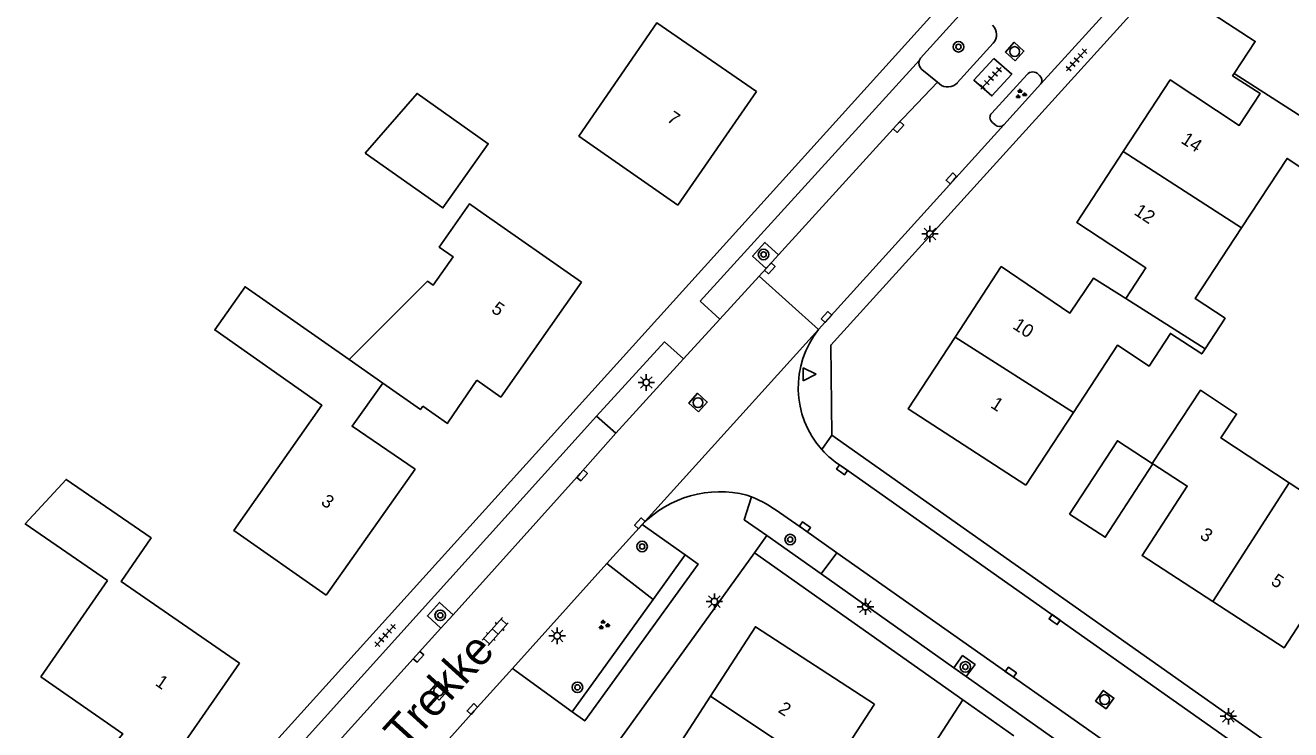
# Model space of a CAD drawing. Extents: x 136000 to 141014, y 402000 to 403500.
# Drawn here: x 138178.6 to 138274.7, y 402667.9 to 402721.4 of the extents above; entities that cross this region are included whole.
import ezdxf

# ---------------------------------------------------------------- set-up
doc = ezdxf.new("R2010")
doc.units = 0
for name, color, linetype in [('gg-anno-huisnummerreeks BGT', 7, 'Continuous'), ('gg-anno-openbare ruimte label', 7, 'Continuous'), ('gg-bbg-gedigitaliseerde bebouwing', 7, 'Continuous'), ('gg-bbg-gedigitaliseerde bijgebouw', 7, 'Continuous'), ('gg-bbg-hoofdgebouw', 7, 'Continuous'), ('gg-bbg-luifel en loopbrug', 7, 'Continuous'), ('gg-bbg-tussenscheiding', 7, 'Continuous'), ('gg-knt-verharding', 7, 'Continuous'), ('gg-knt-verharding nz', 7, 'Continuous'), ('gt-grn-groengrens', 7, 'Continuous'), ('gt-grn-weggrens', 7, 'Continuous'), ('gt-symb-boom', 7, 'Continuous'), ('gt-symb-groenvak', 7, 'Continuous'), ('gt-symb-klinker verharding', 7, 'Continuous'), ('gt-symb-kolk', 7, 'Continuous'), ('gt-symb-lichtmast', 7, 'Continuous'), ('gt-symb-rioolschacht', 7, 'Continuous'), ('gt-symb-tegel verharding', 7, 'Continuous'), ('gt-symb-waterafsluiter', 7, 'Continuous'), ('gx-grn-maaiveld', 7, 'Continuous')]:
    doc.layers.add(name, color=color, linetype=linetype)

# ---------------------------------------------------------------- blocks, each defined once
blk = doc.blocks.new('gt0-TEG1')
at = {"layer": 'gt-symb-tegel verharding'}
for p, q in [((-1.125, 0), (1.125, 0)), ((-0.9, -0.25), (-0.9, 0.25)), ((-0.45, -0.25), (-0.45, 0.25)), ((0, -0.25), (0, 0.25)), ((0.45, -0.25), (0.45, 0.25)), ((0.9, -0.25), (0.9, 0.25))]:
    blk.add_line(p, q, dxfattribs=at)
blk = doc.blocks.new('gt0-RS')
at = {"layer": 'gt-symb-rioolschacht'}
blk.add_lwpolyline([(-0.5, -0.5), (0.5, -0.5), (0.5, 0.5), (-0.5, 0.5)], close=True, dxfattribs=at)
blk.add_circle((0, 0), 0.375, dxfattribs=at)
blk = doc.blocks.new('gt0-GRVAK')
at = {"layer": 'gt-symb-groenvak'}
for p, q in [((-0.11, 0.189), (-0.228, 0.24)), ((-0.182, 0.153), (0.088, 0.153)), ((-0.091, 0.211), (-0.156, 0.322)), ((-0.047, 0.214), (-0.047, 0.393)), ((-0.004, 0.211), (0.061, 0.322)), ((0.015, 0.189), (0.133, 0.24)), ((0.262, -0.052), (0.197, 0.059)), ((0.305, -0.049), (0.305, 0.13)), ((0.349, -0.052), (0.414, 0.059)), ((-0.245, -0.228), (-0.363, -0.177)), ((-0.318, -0.264), (-0.047, -0.264)), ((-0.226, -0.206), (-0.291, -0.095)), ((-0.183, -0.203), (-0.183, -0.024)), ((-0.139, -0.206), (-0.074, -0.095)), ((-0.12, -0.228), (-0.002, -0.177)), ((0.243, -0.074), (0.125, -0.023)), ((0.17, -0.11), (0.441, -0.11)), ((0.368, -0.074), (0.486, -0.023))]:
    blk.add_line(p, q, dxfattribs=at)
blk = doc.blocks.new('gt0-KOLK')
at = {"layer": 'gt-symb-kolk'}
blk.add_lwpolyline([(0, 0), (0.375, 0), (0.375, 0.4), (-0.375, 0.4), (-0.375, 0), (0, 0)], dxfattribs=at)
blk = doc.blocks.new('gt0-LMAST')
at = {"layer": 'gt-symb-lichtmast'}
for p, q in [((-0.182, 0.173), (-0.447, 0.438)), ((-0.005, 0.246), (-0.005, 0.621)), ((0.172, 0.173), (0.437, 0.438)), ((-0.255, -0.004), (-0.63, -0.004)), ((-0.182, -0.181), (-0.447, -0.446)), ((-0.005, -0.254), (-0.005, -0.629)), ((0.437, -0.446), (0.172, -0.181)), ((0.245, -0.004), (0.62, -0.004))]:
    blk.add_line(p, q, dxfattribs=at)
blk.add_circle((-0.005, -0.004), 0.25, dxfattribs=at)
blk = doc.blocks.new('gt0-BOOM')
at = {"layer": 'gt-symb-boom'}
for radius in [0.4, 0.2]:
    blk.add_circle((0, 0), radius, dxfattribs=at)
blk = doc.blocks.new('gt0-WAFSL')
at = {"layer": 'gt-symb-waterafsluiter'}
for p, q in [((-0.5, -0.333), (0, 0.667)), ((0, 0.667), (0.5, -0.333)), ((0.5, -0.333), (-0.5, -0.333))]:
    blk.add_line(p, q, dxfattribs=at)
blk = doc.blocks.new('gt0-KL1')
at = {"layer": 'gt-symb-klinker verharding'}
for p, q in [((-1.15, 0.3), (1.15, 0.3)), ((-1, -0.3), (-1, 0.3)), ((-0.5, 0.3), (-0.5, 0.45)), ((0, -0.3), (0, 0.3)), ((0.5, 0.3), (0.5, 0.45)), ((1, -0.3), (1, 0.3)), ((-1.15, -0.3), (1.15, -0.3)), ((-0.5, -0.45), (-0.5, -0.3)), ((0.5, -0.45), (0.5, -0.3))]:
    blk.add_line(p, q, dxfattribs=at)

msp = doc.modelspace()

# ---------------------------------------------------------------- linework, layer by layer
at = {"layer": 'gg-bbg-gedigitaliseerde bebouwing'}
for p, q in [((138213.364, 402707.139), (138220.82, 402701.93)), ((138203.167, 402696.037), (138206.882, 402699.753)), ((138254.6, 402686.48), (138258.211, 402692.007)), ((138179.74, 402671.93), (138184.814, 402679.247)), ((138239.6, 402664.486), (138243.08, 402669.85))]:
    msp.add_line(p, q, dxfattribs=at)
for points in [[(138228.16, 402707.77), (138220.628, 402713.029), (138226.551, 402721.626), (138234.12, 402716.42)], [(138270.989, 402706.049), (138274.445, 402711.321), (138276.635, 402709.885), (138278.434, 402712.629)], [(138206.882, 402699.753), (138209.12, 402701.991), (138209.555, 402701.687), (138211.068, 402703.853), (138210.02, 402704.585), (138212.316, 402707.871), (138213.364, 402707.139)], [(138268.21, 402696.864), (138269.73, 402699.184), (138267.463, 402700.671), (138270.989, 402706.049)], [(138201.44, 402678.12), (138194.425, 402683.043), (138201.112, 402692.571), (138192.965, 402698.289), (138195.273, 402701.577), (138203.167, 402696.037)], [(138258.211, 402692.007), (138261.553, 402697.122), (138263.956, 402695.547), (138265.579, 402698.022), (138267.95, 402696.468), (138268.21, 402696.864)], [(138264.196, 402688.142), (138267.854, 402693.705), (138270.604, 402691.897), (138269.414, 402690.088), (138274.605, 402686.675)], [(138257.92, 402684.28), (138261.547, 402689.874), (138264.196, 402688.142)], [(138184.814, 402679.247), (138178.571, 402683.545), (138181.671, 402686.931), (138188.132, 402682.483), (138185.852, 402679.171), (138194.84, 402672.97)], [(138274.605, 402686.675), (138279.93, 402683.173), (138281.309, 402685.268), (138283.905, 402683.561)]]:
    msp.add_lwpolyline(points, dxfattribs=at)
at = {"layer": 'gg-bbg-gedigitaliseerde bijgebouw'}
msp.add_lwpolyline([(138204.403, 402711.723), (138208.334, 402716.266), (138213.745, 402712.446), (138210.296, 402707.562), (138204.403, 402711.723)], dxfattribs=at)
at = {"layer": 'gg-bbg-hoofdgebouw'}
for p, q in [((138228.16, 402707.77), (138234.12, 402716.42)), ((138214.71, 402693.18), (138220.82, 402701.93)), ((138214.71, 402693.18), (138212.874, 402694.461)), ((138201.44, 402678.12), (138208.18, 402687.7))]:
    msp.add_line(p, q, dxfattribs=at)
for points in [[(138272.335, 402727.695), (138268.82, 402722.3), (138272.021, 402720.215), (138270.408, 402717.772)], [(138270.408, 402717.772), (138270.302, 402717.611), (138272.4, 402716.25), (138270.81, 402713.84), (138265.56, 402717.29), (138261.995, 402711.852)], [(138261.995, 402711.852), (138258.46, 402706.46), (138263.72, 402703), (138262.19, 402700.67)], [(138262.19, 402700.67), (138259.74, 402702.23), (138257.94, 402699.57), (138252.72, 402703.1), (138249.223, 402697.753)], [(138249.223, 402697.753), (138245.65, 402692.29), (138254.6, 402686.48)], [(138205.726, 402694.241), (138203.399, 402690.966), (138208.18, 402687.7)], [(138208.772, 402692.498), (138208.59, 402692.231), (138205.726, 402694.241)], [(138208.772, 402692.498), (138210.655, 402691.189), (138210.712, 402691.271), (138210.691, 402691.286), (138212.874, 402694.461)], [(138264.23, 402688.12), (138260.63, 402682.53), (138257.92, 402684.28)], [(138268.805, 402677.642), (138263.42, 402681.14), (138266.85, 402686.42), (138264.23, 402688.12)], [(138280.202, 402677.764), (138277.64, 402679.41), (138274.21, 402674.13), (138268.805, 402677.642)], [(138243.08, 402669.85), (138234.04, 402675.73), (138230.62, 402670.447)], [(138194.84, 402672.97), (138189.46, 402665.18), (138186.75, 402667.07), (138186.5, 402666.71), (138185.7, 402667.26), (138185.99, 402667.59), (138179.74, 402671.93)], [(138230.62, 402670.447), (138227.1, 402665.01), (138231.53, 402662.14), (138230.164, 402660.03)]]:
    msp.add_lwpolyline(points, dxfattribs=at)
at = {"layer": 'gg-bbg-luifel en loopbrug'}
msp.add_line((138253.686, 402667.44), (138249.793, 402670.184), dxfattribs=at)
msp.add_lwpolyline([(138245.651, 402661.005), (138244.391, 402661.819), (138249.793, 402670.184)], dxfattribs=at)
at = {"layer": 'gg-bbg-tussenscheiding'}
for p, q in [((138270.408, 402717.772), (138278.434, 402712.629)), ((138261.995, 402711.852), (138270.989, 402706.049)), ((138262.19, 402700.67), (138268.21, 402696.864)), ((138258.211, 402692.007), (138249.223, 402697.753)), ((138205.726, 402694.241), (138203.167, 402696.037)), ((138264.23, 402688.12), (138264.196, 402688.142)), ((138268.805, 402677.642), (138274.605, 402686.675)), ((138230.62, 402670.447), (138239.6, 402664.486))]:
    msp.add_line(p, q, dxfattribs=at)
at = {"layer": 'gg-knt-verharding'}
for p, q in [((138268.015, 402744.994), (138189.26, 402657.8)), ((138255.738, 402716.988), (138272.776, 402735.828)), ((138246.59, 402718.939), (138250.012, 402722.728)), ((138252.113, 402720.085), (138249.385, 402717.079)), ((138246.507, 402718.783), (138229.85, 402700.469)), ((138246.695, 402718.092), (138247.871, 402717.112)), ((138248.025, 402716.984), (138247.871, 402717.112)), ((138254.69, 402717.707), (138251.997, 402714.773)), ((138255.64, 402717.623), (138255.533, 402717.728)), ((138255.738, 402716.988), (138252.92, 402713.873)), ((138252.92, 402713.873), (138238.847, 402698.316)), ((138252.045, 402714.047), (138252.261, 402713.866)), ((138234.859, 402702.959), (138235.8, 402703.994)), ((138231.346, 402699.11), (138229.85, 402700.469)), ((138228.589, 402696.091), (138231.346, 402699.11)), ((138223.436, 402690.436), (138228.589, 402696.091)), ((138196.55, 402663.56), (138221.978, 402691.729)), ((138223.436, 402690.436), (138221.978, 402691.729)), ((138239.86, 402690.29), (138363.76, 402602.89)), ((138240.66, 402687.89), (138362.641, 402601.848)), ((138233.386, 402685.74), (138233.758, 402685.599)), ((138225.451, 402683.511), (138222.766, 402680.527)), ((138225.451, 402683.511), (138228.712, 402681.195)), ((138239.039, 402679.756), (138234.902, 402682.665)), ((138233.97, 402681.34), (138200.31, 402634.69)), ((138249.793, 402670.184), (138233.97, 402681.34)), ((138240.234, 402681.36), (138239.039, 402679.756)), ((138222.766, 402680.527), (138215.596, 402672.559)), ((138239.039, 402679.756), (138249.131, 402672.611)), ((138210.145, 402675.627), (138211.068, 402676.65)), ((138220.11, 402669.276), (138215.596, 402672.559)), ((138249.131, 402672.611), (138250.069, 402671.947)), ((138250.069, 402671.947), (138261.806, 402663.664))]:
    msp.add_line(p, q, dxfattribs=at)
for points in [[(138273.83, 402734.74), (138239.77, 402697.14), (138239.86, 402690.29)], [(138252.149, 402718.93), (138253.52, 402717.732), (138252.014, 402716.077), (138250.642, 402717.267), (138252.149, 402718.93)], [(138235.8, 402703.994), (138234.762, 402704.938), (138233.824, 402703.904), (138234.859, 402702.959)], [(138221.978, 402691.729), (138227.129, 402697.379), (138228.589, 402696.091)], [(138234.902, 402682.665), (138233.192, 402683.868), (138233.758, 402685.599)], [(138235.869, 402684.405), (138237.698, 402683.154), (138240.234, 402681.36)], [(138228.712, 402681.195), (138229.69, 402680.5), (138221.08, 402668.57), (138220.11, 402669.276)], [(138211.068, 402676.65), (138210.039, 402677.578), (138209.117, 402676.554), (138210.145, 402675.627)], [(138250.069, 402671.947), (138250.728, 402672.861), (138249.78, 402673.536), (138249.131, 402672.611)], [(138205.682, 402661.514), (138212.686, 402669.344), (138215.596, 402672.559)]]:
    msp.add_lwpolyline(points, dxfattribs=at)
for centre, radius, start, end in [((138251.393, 402720.739), 0.973, 317.75243, 46.38053), ((138247.093, 402718.571), 0.623, 160.13598, 230.30409), ((138248.656, 402717.74), 0.985, 230.17628, 317.8153), ((138255.122, 402717.309), 0.587, 45.52259, 137.33141), ((138255.262, 402717.24), 0.539, 332.15978, 45.38678), ((138252.365, 402714.433), 0.501, 137.2767, 230.28859), ((138252.586, 402714.256), 0.508, 230.12594, 311.09122), ((138244.35, 402693.902), 7.054, 141.26517, 221.80127), ((138244.355, 402693.91), 7.064, 221.82158, 238.45961), ((138231.346, 402677.765), 8.232, 75.64908, 135.73181), ((138230.33, 402677.075), 9.188, 52.92289, 68.09135)]:
    msp.add_arc(centre, radius, start, end, dxfattribs=at)
at = {"layer": 'gg-knt-verharding nz'}
for p, q in [((138234.331, 402702.38), (138234.859, 402702.959)), ((138231.346, 402699.11), (138234.331, 402702.38))]:
    msp.add_line(p, q, dxfattribs=at)
for points in [[(138235.8, 402703.994), (138244.762, 402713.851), (138247.871, 402717.112)], [(138223.436, 402690.436), (138220.734, 402687.369), (138211.068, 402676.65)], [(138353.021, 402601.774), (138346.498, 402606.397), (138302.169, 402637.634), (138269.878, 402660.468), (138240.234, 402681.36)], [(138210.145, 402675.627), (138199.381, 402663.692), (138198.005, 402662.238)]]:
    msp.add_lwpolyline(points, dxfattribs=at)
at = {"layer": 'gt-grn-groengrens'}
for p, q in [((138226.266, 402677.806), (138228.712, 402681.195)), ((138222.766, 402680.527), (138226.266, 402677.806)), ((138220.11, 402669.276), (138226.266, 402677.806))]:
    msp.add_line(p, q, dxfattribs=at)
at = {"layer": 'gt-grn-weggrens'}
for p, q in [((138238.847, 402698.316), (138234.331, 402702.38)), ((138225.451, 402683.511), (138238.847, 402698.316)), ((138239.091, 402689.2), (138239.86, 402690.29)), ((138233.97, 402681.34), (138234.902, 402682.665))]:
    msp.add_line(p, q, dxfattribs=at)
at = {"layer": 'gx-grn-maaiveld'}
msp.add_line((138246.59, 402718.939), (138246.507, 402718.783), dxfattribs=at)

# ---------------------------------------------------------------- block references
at = {"layer": 'gt-symb-boom'}
for p in [(138249.473, 402719.81), (138234.665, 402704.024), (138236.689, 402682.359), (138225.438, 402681.832), (138210.098, 402676.602), (138249.996, 402672.682), (138220.523, 402671.127)]:
    msp.add_blockref('gt0-BOOM', p, dxfattribs=at)
at = {"layer": 'gt-symb-groenvak'}
for p in [(138254.193, 402716.213), (138222.516, 402675.865)]:
    msp.add_blockref('gt0-GRVAK', p, dxfattribs=at)
at = {"layer": 'gt-symb-klinker verharding', "rotation": 47.91906958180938}
msp.add_blockref('gt0-KL1', (138214.275, 402675.372), dxfattribs=at)
at = {"layer": 'gt-symb-kolk'}
for p, rotation in [((138244.762, 402713.851), -132.28524834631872), ((138249.082, 402709.68), 47.91906958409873), ((138234.99, 402703.103), -132.2943161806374), ((138239.591, 402699.144), 47.91906958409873), ((138220.734, 402687.369), -131.39080239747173), ((138240.513, 402687.504), -35.18453930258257), ((138225.412, 402683.46), 47.91906958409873), ((138237.698, 402683.154), -34.40523428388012), ((138256.669, 402676.116), -35.18453930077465), ((138208.293, 402673.575), -132.04255015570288), ((138253.337, 402672.114), -35.184539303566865), ((138212.686, 402669.344), 48.16185074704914)]:
    msp.add_blockref('gt0-KOLK', p, dxfattribs=dict(at, rotation=rotation))
at = {"layer": 'gt-symb-lichtmast'}
for p in [(138247.312, 402705.586), (138225.758, 402694.299), (138230.929, 402677.644), (138242.41, 402677.261), (138218.986, 402675.043), (138269.982, 402668.935)]:
    msp.add_blockref('gt0-LMAST', p, dxfattribs=at)
at = {"layer": 'gt-symb-rioolschacht'}
for p, rotation in [((138253.744, 402719.448), 47.91906958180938), ((138229.683, 402692.766), 47.91906958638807), ((138209.979, 402670.859), 47.91906958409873), ((138260.582, 402670.197), -36.010525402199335)]:
    msp.add_blockref('gt0-RS', p, dxfattribs=dict(at, rotation=rotation))
at = {"layer": 'gt-symb-tegel verharding'}
for p, rotation in [((138258.445, 402718.807), 47.83811877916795), ((138251.939, 402717.411), 46.9051020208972), ((138205.918, 402675.077), 47.91906958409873)]:
    msp.add_blockref('gt0-TEG1', p, dxfattribs=dict(at, rotation=rotation))
at = {"layer": 'gt-symb-waterafsluiter', "rotation": -89.25519681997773}
msp.add_blockref('gt0-WAFSL', (138237.999, 402694.917), dxfattribs=at)

# ---------------------------------------------------------------- texts
at = {"layer": 'gg-anno-huisnummerreeks BGT'}
for s, rotation, p in [('7', 325.4, (138227.252, 402714.188)), ('14', 326.8, (138266.309, 402712.553)), ('12', 326.8, (138262.74, 402707.11)), ('5', 325.1, (138213.914, 402699.705)), ('10', 326.8, (138253.524, 402698.441)), ('1', 327, (138251.844, 402692.442)), ('3', 324.9, (138200.966, 402685.073)), ('3', 327, (138267.743, 402682.506)), ('5', 327, (138273.139, 402679.001)), ('1', 325.4, (138188.375, 402671.332)), ('2', 327, (138235.703, 402669.28))]:
    msp.add_text(s, height=1, rotation=rotation, dxfattribs=at).set_placement(p)
at = {"layer": 'gg-anno-openbare ruimte label'}
msp.add_text('Lange Trekke', height=2.5, rotation=47.8, dxfattribs=at).set_placement((138200.604, 402658.696))

doc.saveas('drawing.dxf')
